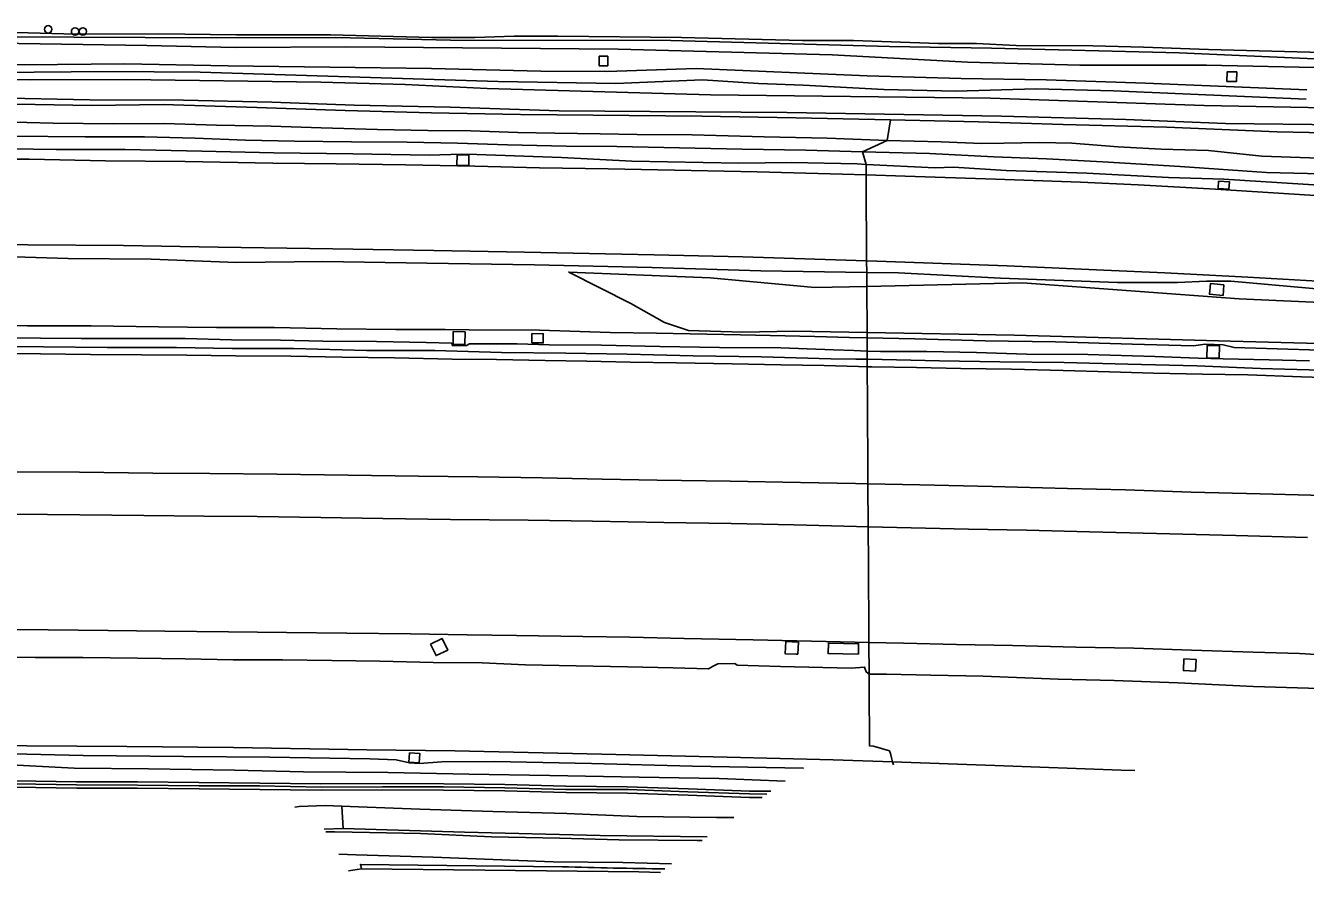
# Model space of a CAD drawing. Extents: x 160203 to 161526, y 379529 to 381797.
# Drawn here: x 160611 to 160779.2, y 379567.4 to 379678.7 of the extents above; entities that cross this region are included whole.
import ezdxf

# ---------------------------------------------------------------- set-up
doc = ezdxf.new("R2010")
doc.units = 0
for name, color, linetype in [('IMGEO_Berm_groen', 7, 'Continuous'), ('IMGEO_Boom', 7, 'Continuous'), ('IMGEO_Geluidsscherm', 7, 'Continuous'), ('IMGEO_Grasland_overig', 7, 'Continuous'), ('IMGEO_Greppel_droge_sloot', 7, 'Continuous'), ('IMGEO_Groenvoorziening', 7, 'Continuous'), ('IMGEO_Hek', 7, 'Continuous'), ('IMGEO_Muur', 7, 'Continuous'), ('IMGEO_Rijbaan_autosnelweg', 7, 'Continuous'), ('IMGEO_Rijbaan_autoweg', 7, 'Continuous'), ('IMGEO_Rijbaan_lokaal_onverhard', 7, 'Continuous'), ('IMGEO_Voetpad_open', 7, 'Continuous')]:
    doc.layers.add(name, color=color, linetype=linetype)

msp = doc.modelspace()

# ---------------------------------------------------------------- linework, layer by layer
at = {"layer": 'IMGEO_Berm_groen'}
for points in [[(160603.13, 379662.62), (160615.04, 379662.47), (160624.12, 379662.46), (160634.22, 379662.24), (160643.66, 379662), (160654.05, 379661.9), (160664.06, 379661.72), (160668.34, 379661.85), (160670.33, 379661.78), (160681.45, 379661.42), (160690.69, 379660.93), (160704.79, 379660.64), (160711.71, 379660.76), (160720.31, 379660.55), (160721.49, 379660.49)], [(160667.75, 379661.75), (160667.73, 379660.37), (160669.27, 379660.35), (160669.29, 379661.73), (160667.75, 379661.75)], [(160787.28, 379657.38), (160768.5, 379658.54), (160761.25, 379658.77), (160750.49, 379659.36), (160739.92, 379659.71), (160733, 379660.11), (160730.56, 379660.05), (160721.49, 379660.49)], [(160721.49, 379660.49), (160721.5, 379659.1)], [(160767.83, 379658.29), (160767.77, 379657.31), (160769.19, 379657.23), (160769.25, 379658.21), (160767.83, 379658.29)], [(160721.58, 379646.28), (160707.65, 379646.5), (160693.35, 379646.94), (160677.94, 379647.3), (160663.76, 379647.49), (160650.08, 379647.71), (160638.74, 379647.61), (160627.55, 379648.03), (160616.65, 379648.12), (160603.89, 379648.53), (160594.39, 379648.53), (160582.97, 379648.55), (160573.09, 379648.33), (160562.59, 379648.5), (160552.52, 379648.93), (160542.45, 379648.59), (160531.32, 379648.69), (160521.81, 379648.68), (160515.63, 379648.8), (160501.75, 379648.82), (160482.77, 379648.62), (160469.35, 379648.55)], [(160721.57, 379647.81), (160721.58, 379646.28)], [(160721.59, 379644.45), (160714.77, 379644.29), (160700.99, 379645.57), (160682.42, 379646.34), (160690.58, 379642.21), (160694.99, 379639.73), (160698.17, 379638.67), (160705.27, 379638.45), (160712, 379638.58), (160721.62, 379638.4)], [(160787.56, 379643.51), (160769.43, 379645.16), (160766.24, 379645.16), (160762.41, 379644.96), (160754.52, 379644.95), (160739.16, 379645.52), (160725.77, 379646.22), (160721.58, 379646.28)], [(160721.58, 379646.28), (160721.59, 379644.45)], [(160721.62, 379638.4), (160740.98, 379638.05), (160769.39, 379637.25), (160802.71, 379636.4), (160829.24, 379635.4), (160856.46, 379633.75), (160856.83, 379637.29), (160829.48, 379638.89), (160801.67, 379641.43), (160770.51, 379642.83), (160742.04, 379644.94), (160721.59, 379644.45)], [(160768.53, 379644.67), (160766.75, 379644.82), (160766.63, 379643.43), (160768.41, 379643.28), (160768.53, 379644.67)], [(160721.63, 379637.69), (160719.32, 379637.74), (160714.74, 379637.85), (160704.98, 379638.1), (160693.95, 379638.3), (160687.86, 379638.38), (160678.59, 379638.68), (160669.35, 379638.75), (160666.2, 379638.8), (160659.71, 379638.8), (160651.95, 379638.88), (160643.73, 379639.07), (160636.13, 379639.04), (160628.49, 379639.12), (160619.64, 379639.27), (160611.27, 379639.25), (160601.96, 379639.34)], [(160721.64, 379635.95), (160719.87, 379636.02), (160717.22, 379636.11), (160710.28, 379636.37), (160702.23, 379636.43), (160694.39, 379636.55), (160686.72, 379636.74), (160679.84, 379636.79), (160675.63, 379636.92), (160669.38, 379636.91), (160668.98, 379636.68), (160667.14, 379636.68), (160667.04, 379636.98), (160663.69, 379637.1), (160657.16, 379637.21), (160650.11, 379637.26), (160644.52, 379637.4), (160638.11, 379637.43), (160632.02, 379637.6), (160625.49, 379637.59), (160618.32, 379637.6), (160613.01, 379637.63), (160605.57, 379637.75)], [(160668.79, 379638.49), (160667.24, 379638.51), (160667.23, 379636.81), (160668.78, 379636.8), (160668.79, 379638.49)], [(160677.58, 379638.26), (160677.56, 379637.05), (160679.06, 379637.03), (160679.08, 379638.24), (160677.58, 379638.26)], [(160721.62, 379638.4), (160721.63, 379637.69)], [(160721.64, 379634.88), (160720.13, 379634.9), (160716.85, 379634.95), (160707.77, 379635.19), (160698.76, 379635.34), (160690.09, 379635.56), (160682.04, 379635.69), (160673.59, 379635.75), (160664.83, 379636.01), (160655.82, 379636.04), (160646.24, 379636.29), (160638.19, 379636.3), (160630.87, 379636.42), (160621.76, 379636.43), (160613.38, 379636.53), (160603.43, 379636.59)], [(160721.63, 379637.69), (160727.91, 379637.55), (160737.15, 379637.28), (160746.39, 379637.17), (160756.46, 379636.87), (160764.53, 379636.66), (160766.05, 379636.84), (160768.43, 379636.77), (160769.88, 379636.41), (160781.18, 379636.09)], [(160721.63, 379637.69), (160721.64, 379635.95)], [(160767.9, 379635.02), (160767.96, 379636.63), (160766.33, 379636.69), (160766.27, 379635.08), (160767.9, 379635.02)], [(160779.77, 379634.65), (160774.49, 379634.79), (160768.44, 379634.92), (160765.14, 379635.01), (160759.46, 379635.24), (160750.63, 379635.49), (160742.56, 379635.54), (160735.99, 379635.76), (160729.46, 379635.91), (160723.38, 379635.89), (160721.64, 379635.95)], [(160721.64, 379635.95), (160721.64, 379634.88)], [(160721.64, 379634.88), (160723.6, 379634.85), (160731.13, 379634.67), (160739.07, 379634.53), (160747.53, 379634.44), (160755.91, 379634.22), (160764.96, 379634), (160773.35, 379633.68), (160782.94, 379633.39)], [(160721.64, 379634.88), (160721.65, 379633.9)], [(160721.74, 379618.5), (160721.78, 379612.86)], [(160664.26, 379597.44), (160664.99, 379595.92), (160666.51, 379596.65), (160665.78, 379598.17), (160664.26, 379597.44)], [(160712.53, 379596.09), (160712.61, 379597.68), (160710.95, 379597.77), (160710.85, 379596.18), (160710.92, 379596.17), (160712.28, 379596.11), (160712.53, 379596.09)], [(160720.49, 379596.09), (160720.52, 379597.48), (160716.54, 379597.57), (160716.51, 379596.18), (160716.64, 379596.18), (160718.44, 379596.14), (160720.49, 379596.09)], [(160721.87, 379597.66), (160721.89, 379593.5)], [(160764.86, 379595.42), (160763.26, 379595.49), (160763.2, 379593.95), (160764.8, 379593.88), (160764.86, 379595.42)], [(160713.27, 379581.11), (160713.23, 379581.11), (160698.69, 379581.39), (160685.41, 379581.72), (160672.62, 379582.02), (160665.73, 379581.94), (160662.76, 379581.75), (160661.48, 379581.81), (160659.73, 379582.23), (160656.26, 379582.36), (160643.15, 379582.57), (160631.78, 379582.67), (160618.61, 379582.8), (160607.42, 379583.05)], [(160662.78, 379581.81), (160661.42, 379581.91), (160661.51, 379583.13), (160662.86, 379583.04), (160662.78, 379581.81)], [(160607.39, 379581.67), (160617.44, 379581.12), (160627.21, 379581.04), (160638.51, 379580.86), (160647.58, 379580.64), (160658.69, 379580.55), (160669.3, 379580.34), (160679.95, 379580.17), (160691.69, 379579.94), (160702.19, 379579.76), (160710.87, 379579.41)], [(160724.96, 379581.96), (160725.08, 379581.58)]]:
    msp.add_lwpolyline(points, dxfattribs=at)
at = {"layer": 'IMGEO_Boom'}
for centre in [(160614.01, 379678.25), (160617.54, 379677.96), (160618.56, 379677.97)]:
    msp.add_circle(centre, 0.489, dxfattribs=at)
at = {"layer": 'IMGEO_Geluidsscherm'}
msp.add_lwpolyline([(160708.45, 379577.7), (160706.18, 379577.74), (160698.06, 379578.02), (160690.21, 379578.32), (160682.03, 379578.33), (160674.02, 379578.55), (160665.97, 379578.69), (160657.95, 379578.69), (160649.94, 379578.64), (160641.78, 379578.79), (160633.84, 379578.82), (160625.76, 379578.91), (160617.72, 379578.94), (160609.73, 379579.07), (160601.64, 379579.13), (160593.59, 379579.12), (160585.6, 379579.22), (160577.55, 379579.18), (160569.59, 379579.15), (160561.51, 379579.08), (160553.42, 379579.07), (160545.43, 379579.04), (160537.32, 379579), (160529.33, 379578.86)], dxfattribs=at)
at = {"layer": 'IMGEO_Grasland_overig'}
for points in [[(160609.81, 379677.82), (160617.65, 379677.59), (160628.55, 379677.64), (160638.77, 379677.52), (160651.12, 379677.54), (160664.4, 379677.17), (160670.09, 379677.18), (160675.23, 379677.33), (160680.97, 379677.36), (160697.26, 379677.16), (160713.15, 379676.79), (160719.86, 379676.77), (160730.95, 379676.4), (160736.02, 379676.38), (160741.23, 379676.13), (160751.29, 379676.09), (160757.95, 379675.92), (160766.51, 379675.59), (160788.16, 379675.02)], [(160784.17, 379667.9), (160765.94, 379668.23), (160737.86, 379669.18), (160701.05, 379669.65), (160671.71, 379670.49), (160660.93, 379671.01), (160649.83, 379671.31), (160624.32, 379671.66), (160611.72, 379671.59), (160597.36, 379671.85), (160583.22, 379671.96), (160540.43, 379672.12), (160526.04, 379671.93), (160519.57, 379672.16), (160490.95, 379672.02), (160476.88, 379671.86), (160463.21, 379671.47), (160452.55, 379671.69), (160440.92, 379671.64)], [(160442.8, 379669.22), (160460.83, 379668.76), (160470.36, 379668.77), (160481.1, 379669.13), (160491.99, 379669.11), (160528.7, 379669.4), (160555.86, 379669.34), (160581.45, 379669.48), (160606.62, 379669.23), (160619.49, 379668.98), (160631.78, 379668.92), (160643.42, 379668.69), (160654.24, 379668.27), (160666.84, 379668.02), (160681.18, 379667.54), (160711.08, 379667.31), (160739.31, 379666.82), (160755.63, 379666.39), (160768.72, 379665.89), (160783.83, 379665.68)], [(160724.71, 379666.34), (160712.28, 379666.61), (160699.92, 379666.84), (160676.1, 379667.04), (160664.37, 379667.28), (160653.05, 379667.58), (160641.41, 379667.99), (160629.12, 379668.37), (160619.73, 379668.24), (160607.32, 379668.46)], [(160724.71, 379666.34), (160724.26, 379663.64)], [(160965.09, 379656.72), (160964.92, 379656.84), (160962.96, 379657.72), (160959.85, 379658.69), (160953.41, 379659.26), (160941.37, 379660.02), (160925.57, 379660.67), (160905.1, 379661.73), (160888.82, 379661.93), (160879.21, 379662.41), (160871.12, 379662.49), (160848.79, 379663.19), (160828.27, 379664.03), (160812.26, 379664.39), (160788.1, 379664.5), (160775.51, 379664.76), (160761.02, 379665.38), (160747.4, 379665.72), (160736.25, 379666.08), (160724.71, 379666.34)], [(160724.26, 379663.64), (160716.38, 379663.96), (160708.12, 379664.1), (160698.65, 379664.39), (160691.42, 379664.41), (160686.56, 379664.5), (160680.61, 379664.6), (160675.71, 379664.68), (160669.56, 379664.9), (160663.9, 379664.95), (160657.27, 379665.09), (160649.89, 379665.3), (160643.3, 379665.52), (160636.13, 379665.67), (160629.26, 379665.87), (160622.61, 379665.83), (160614.68, 379665.91), (160607.73, 379666.09)], [(160609.11, 379664.19), (160618.88, 379664.13), (160626.67, 379664.11), (160633.33, 379663.95), (160639.93, 379663.69), (160646.39, 379663.56), (160653.85, 379663.44), (160661.2, 379663.42), (160667.8, 379663.3), (160674.37, 379663.06), (160682.1, 379662.88), (160688.73, 379662.85), (160705.23, 379662.48), (160713.6, 379662.38), (160721.04, 379662.16)], [(160724.26, 379663.64), (160721.04, 379662.16)], [(160724.26, 379663.64), (160731.36, 379663.47), (160736.66, 379663.23), (160739.58, 379663.28), (160744.34, 379663.38), (160748.53, 379663.3), (160754.64, 379662.79), (160760.3, 379662.48), (160766.48, 379662.32), (160773.5, 379661.58), (160786.14, 379661.14)], [(160786.76, 379659.14), (160774.13, 379659.43), (160762.77, 379660.23), (160752.63, 379660.83), (160745.23, 379661.23), (160738.29, 379661.47), (160729.83, 379661.91), (160721.04, 379662.16)], [(160721.04, 379662.16), (160721.49, 379660.49)], [(160650.48, 379572.77), (160651.68, 379572.76), (160656.24, 379572.65), (160662.95, 379572.54), (160672.28, 379572.11), (160681.27, 379571.93), (160689.01, 379571.7), (160699.29, 379571.61), (160699.95, 379571.61)], [(160652.21, 379569.8), (160654.48, 379569.73), (160664.6, 379569.43), (160680.36, 379568.8), (160689.51, 379568.71), (160695.94, 379568.55)], [(160655.18, 379567.91), (160653.47, 379567.62)]]:
    msp.add_lwpolyline(points, dxfattribs=at)
at = {"layer": 'IMGEO_Greppel_droge_sloot'}
for points in [[(160681.55, 379568.17), (160655.05, 379568.48), (160655.18, 379567.91)], [(160694.46, 379567.42), (160691.65, 379567.48), (160655.18, 379567.91)]]:
    msp.add_lwpolyline(points, dxfattribs=at)
msp.add_arc((160717.59, 380903.64), 1335.96, 268.45442, 269.0337, dxfattribs=at)
at = {"layer": 'IMGEO_Groenvoorziening'}
for points in [[(160784.4, 379674.19), (160762.64, 379675.16), (160738, 379675.79), (160724.57, 379675.97), (160695.82, 379676.79), (160666.86, 379676.84), (160651.83, 379677.17), (160636.08, 379677.12), (160589.29, 379677.35), (160541.49, 379677.74), (160518.76, 379678.1), (160508.26, 379677.98), (160483.42, 379677.59), (160468.24, 379677.1), (160455.42, 379677.06), (160441.12, 379676.68)], [(160434.47, 379674.64), (160450.05, 379675.33), (160462.02, 379675.67), (160475.63, 379675.94), (160504.81, 379675.98), (160518.66, 379676.21), (160552.27, 379676.29), (160566.92, 379676.46), (160594.36, 379676.34), (160604.5, 379676.47), (160626.99, 379676.14), (160638.64, 379675.84), (160653.12, 379675.94), (160688.91, 379675.62), (160717.03, 379674.91), (160734.81, 379673.91), (160749.57, 379673.53), (160766.24, 379673.54), (160782.51, 379673.2)], [(160779.42, 379670.28), (160758.24, 379671.16), (160745.18, 379671.62), (160733.98, 379671.8), (160721.63, 379672.13), (160699.17, 379673.1), (160687.43, 379672.72), (160678.73, 379672.76), (160664.39, 379673.11), (160637.66, 379673.43), (160624.03, 379673.72), (160610.83, 379673.6), (160590.06, 379673.81), (160577.84, 379673.67), (160570.58, 379673.44), (160559.73, 379673.77), (160547.91, 379673.98), (160537.43, 379673.98), (160526.23, 379673.77), (160501.12, 379673.81), (160483.96, 379673.66), (160465.1, 379673.28), (160446.52, 379673.38)], [(160446.26, 379672.37), (160456.71, 379672.17), (160469.61, 379672.26), (160493.79, 379672.67), (160506.28, 379672.77), (160518.26, 379672.79), (160528.85, 379672.64), (160550.09, 379672.69), (160560.38, 379672.61), (160582.39, 379672.64), (160594.52, 379672.76), (160607.24, 379672.58), (160621.89, 379672.69), (160633.97, 379672.61), (160673.16, 379671.38), (160688.6, 379671.13), (160700.01, 379671.6), (160707.37, 379671.13), (160713.24, 379670.92), (160723.85, 379670.33), (160733.3, 379670.12), (160743.81, 379670.41), (160754, 379670.17), (160779.34, 379669.05)], [(160721.62, 379638.4), (160721.59, 379644.45)]]:
    msp.add_lwpolyline(points, dxfattribs=at)
at = {"layer": 'IMGEO_Hek'}
msp.add_lwpolyline([(160788.16, 379675.02), (160766.51, 379675.59), (160757.95, 379675.92), (160751.29, 379676.09), (160741.23, 379676.13), (160736.02, 379676.38), (160730.95, 379676.4), (160719.86, 379676.77), (160713.15, 379676.79), (160697.26, 379677.16), (160680.97, 379677.36), (160675.23, 379677.33), (160670.09, 379677.18), (160664.4, 379677.17), (160651.12, 379677.54), (160638.77, 379677.52), (160628.55, 379677.64), (160617.65, 379677.59), (160609.81, 379677.82)], dxfattribs=at)
at = {"layer": 'IMGEO_Muur'}
for points in [[(160607.26, 379579.47), (160609.71, 379579.45), (160617.74, 379579.32), (160625.75, 379579.33), (160633.8, 379579.23), (160641.84, 379579.15), (160649.86, 379579.06), (160657.93, 379579.09), (160666.01, 379579.07), (160674.02, 379578.99), (160682.04, 379578.74), (160690.11, 379578.68), (160698.17, 379578.4), (160706.17, 379578.12), (160708.99, 379578.08)], [(160707.83, 379577.27), (160706.16, 379577.29), (160698.11, 379577.56), (160690.12, 379577.84), (160682.06, 379577.91), (160674.03, 379578.16), (160665.94, 379578.25), (160657.95, 379578.26), (160649.9, 379578.25), (160641.83, 379578.34), (160633.84, 379578.42), (160625.76, 379578.51), (160617.75, 379578.51), (160609.67, 379578.64), (160606.33, 379578.67)]]:
    msp.add_lwpolyline(points, dxfattribs=at)
at = {"layer": 'IMGEO_Rijbaan_autosnelweg'}
for points in [[(160606.82, 379635.62), (160612.98, 379635.58), (160619.55, 379635.52), (160626.29, 379635.47), (160632.24, 379635.41), (160638.61, 379635.34), (160645.88, 379635.27), (160652.64, 379635.16), (160659.51, 379635.07), (160667.09, 379634.91), (160672.94, 379634.84), (160679.3, 379634.7), (160684.81, 379634.61), (160690.48, 379634.51), (160696.58, 379634.42), (160703.91, 379634.28), (160710.31, 379634.16), (160715.98, 379634.07), (160720.51, 379633.93), (160721.65, 379633.9)], [(160785.72, 379632.36), (160778.7, 379632.58), (160771.66, 379632.82), (160765.7, 379632.93), (160759.26, 379633.04), (160753.5, 379633.21), (160747.4, 379633.39), (160740.62, 379633.56), (160733.95, 379633.66), (160728.14, 379633.79), (160722.26, 379633.88), (160721.65, 379633.9)], [(160721.65, 379633.9), (160721.65, 379633.18), (160721.67, 379629.87), (160721.7, 379626.29), (160721.72, 379622.78), (160721.74, 379619.18), (160721.74, 379618.5)], [(160721.74, 379618.5), (160720.12, 379618.53), (160712.89, 379618.68), (160703.62, 379618.84), (160694.02, 379618.98), (160686.83, 379619.12), (160678.93, 379619.28), (160670.48, 379619.41), (160662.68, 379619.52), (160653.45, 379619.62), (160644.05, 379619.76), (160635.25, 379619.85), (160627.74, 379619.91), (160618.13, 379620.03), (160607.36, 379620.06)], [(160721.74, 379618.5), (160728.55, 379618.38), (160738.1, 379618.13), (160747.97, 379617.88), (160755.59, 379617.7), (160764.2, 379617.42), (160773.27, 379617.19), (160781.6, 379616.98)], [(160609.68, 379614.5), (160618.18, 379614.43), (160626.58, 379614.35), (160634.51, 379614.27), (160641.49, 379614.19), (160649.85, 379614.06), (160657.97, 379613.96), (160666.9, 379613.83), (160677.09, 379613.72), (160685.53, 379613.58), (160694.91, 379613.41), (160703.77, 379613.27), (160712.01, 379613.1), (160720.22, 379612.9), (160721.78, 379612.86)], [(160779.53, 379611.44), (160770.09, 379611.71), (160759.67, 379611.96), (160750.88, 379612.2), (160742.6, 379612.4), (160734.96, 379612.56), (160727.44, 379612.71), (160721.78, 379612.86)], [(160721.78, 379612.86), (160721.78, 379612.19), (160721.8, 379608.56), (160721.82, 379605.05), (160721.85, 379601.44), (160721.87, 379598.15), (160721.87, 379597.66)], [(160605.81, 379599.37), (160613.99, 379599.3), (160621.9, 379599.22), (160629.34, 379599.14), (160637.69, 379599.05), (160645.31, 379598.97), (160653.25, 379598.87), (160661.63, 379598.78), (160669.07, 379598.65), (160675.57, 379598.58), (160684.26, 379598.42), (160690.47, 379598.34), (160697.58, 379598.19), (160706.67, 379597.99), (160720.06, 379597.7), (160721.87, 379597.66)], [(160721.87, 379597.66), (160726.42, 379597.56), (160733.37, 379597.4), (160740.74, 379597.26), (160749.06, 379597.03), (160756.67, 379596.88), (160764.26, 379596.64), (160772.35, 379596.38), (160778.46, 379596.2), (160782.84, 379595.94)]]:
    msp.add_lwpolyline(points, dxfattribs=at)
at = {"layer": 'IMGEO_Rijbaan_autoweg'}
for points in [[(160601.12, 379661.2), (160611.51, 379661.16), (160621.54, 379660.98), (160632.02, 379660.86), (160643.51, 379660.66), (160651.86, 379660.57), (160660.95, 379660.42), (160670.06, 379660.25), (160678.57, 379660.04), (160687.58, 379659.89), (160698.53, 379659.69), (160707.2, 379659.51), (160718.41, 379659.2), (160721.5, 379659.1)], [(160721.5, 379659.1), (160721.49, 379658.36), (160721.51, 379657.93), (160721.52, 379654.68), (160721.54, 379651.42), (160721.57, 379647.81)], [(160785.35, 379656.11), (160767.43, 379657.24), (160757.24, 379657.81), (160749.67, 379658.15), (160738.49, 379658.54), (160726.63, 379658.93), (160721.5, 379659.1)], [(160446.44, 379648.93), (160453.2, 379649.08), (160463.46, 379649.6), (160470.97, 379649.76), (160481.72, 379649.99), (160490.87, 379650.2), (160500.86, 379650.35), (160514.69, 379650.35), (160525.57, 379650.45), (160542.5, 379650.47), (160556.13, 379650.35), (160569.62, 379650.23), (160583.11, 379650.15), (160596.2, 379650.04), (160611.33, 379649.9), (160623.89, 379649.83), (160636.34, 379649.61), (160651.43, 379649.41), (160664.7, 379649.19), (160676.59, 379648.96), (160693.65, 379648.59), (160705.28, 379648.36), (160721.57, 379647.81)], [(160721.57, 379647.81), (160722.92, 379647.76), (160740.03, 379647.14), (160752.74, 379646.61), (160760.75, 379646.23), (160771.65, 379645.66), (160785.47, 379644.87), (160792.18, 379644.58), (160806.52, 379643.58), (160819.14, 379642.57), (160832.27, 379641.62), (160846.13, 379640.3), (160859, 379639.18), (160871.46, 379638.04), (160883.82, 379636.91), (160896.06, 379635.95), (160909.42, 379634.91), (160919.77, 379634.19)], [(160721.89, 379593.5), (160721.5, 379593.77), (160721.31, 379594.42), (160719.54, 379594.29), (160710.25, 379594.48), (160704.57, 379594.66), (160704.25, 379594.9), (160702.02, 379594.84), (160701.39, 379594.52), (160700.8, 379594.17), (160696.15, 379594.31), (160690.12, 379594.43), (160683.39, 379594.58), (160676.75, 379594.71), (160671.06, 379594.99), (160664.61, 379595.02), (160657.61, 379595.18), (160651.29, 379595.28), (160644.78, 379595.35), (160638.32, 379595.37), (160631.99, 379595.49), (160625.76, 379595.57), (160618.55, 379595.66), (160612.29, 379595.69), (160606.25, 379595.73)], [(160907.39, 379585.75), (160901.49, 379585.98), (160890.53, 379586.37), (160879.68, 379586.79), (160869.9, 379587.07), (160858.55, 379587.64), (160845.26, 379588.35), (160832.63, 379589), (160822.4, 379589.67), (160805.05, 379590.49), (160791.66, 379591), (160786.73, 379591.31), (160779.62, 379591.63), (160772.41, 379591.88), (160762.46, 379592.33), (160754.1, 379592.63), (160746.75, 379592.81), (160736.88, 379593.22), (160730.02, 379593.35), (160724.2, 379593.46), (160721.89, 379593.5)], [(160721.89, 379593.5), (160721.92, 379589.55), (160721.94, 379586.37), (160721.95, 379584.05), (160722.46, 379584.02), (160724.56, 379583.4), (160724.71, 379583.04), (160724.82, 379582.49), (160724.92, 379582.15), (160724.96, 379581.96)], [(160724.96, 379581.96), (160717.15, 379582.21), (160703.24, 379582.57), (160686.75, 379582.96), (160667.45, 379583.41), (160655.88, 379583.55), (160638.34, 379583.84), (160624.33, 379583.99), (160611.21, 379584.08), (160607.45, 379584.09)], [(160724.96, 379581.96), (160738.4, 379581.47), (160755.01, 379580.87), (160756.83, 379580.82)]]:
    msp.add_lwpolyline(points, dxfattribs=at)
at = {"layer": 'IMGEO_Rijbaan_lokaal_onverhard'}
for points in [[(160652.59, 379576.14), (160650.39, 379576.23), (160646.99, 379576.09), (160646.42, 379576)], [(160704.1, 379574.63), (160701.82, 379574.63), (160691.38, 379574.78), (160682.15, 379575.16), (160672.44, 379575.41), (160662.84, 379575.75), (160654.79, 379576.05), (160652.59, 379576.14)], [(160652.59, 379576.14), (160652.77, 379573.2)], [(160650.28, 379573.12), (160652.77, 379573.2)], [(160652.77, 379573.2), (160668.73, 379572.71), (160686.57, 379572.28), (160700.6, 379572.1)]]:
    msp.add_lwpolyline(points, dxfattribs=at)
at = {"layer": 'IMGEO_Voetpad_open'}
for points in [[(160687.56, 379674.7), (160686.43, 379674.71), (160686.43, 379673.46), (160687.55, 379673.45), (160687.56, 379674.7)], [(160770.22, 379672.64), (160768.96, 379672.67), (160768.93, 379671.41), (160770.19, 379671.39), (160770.22, 379672.64)]]:
    msp.add_lwpolyline(points, dxfattribs=at)

doc.saveas('drawing.dxf')
